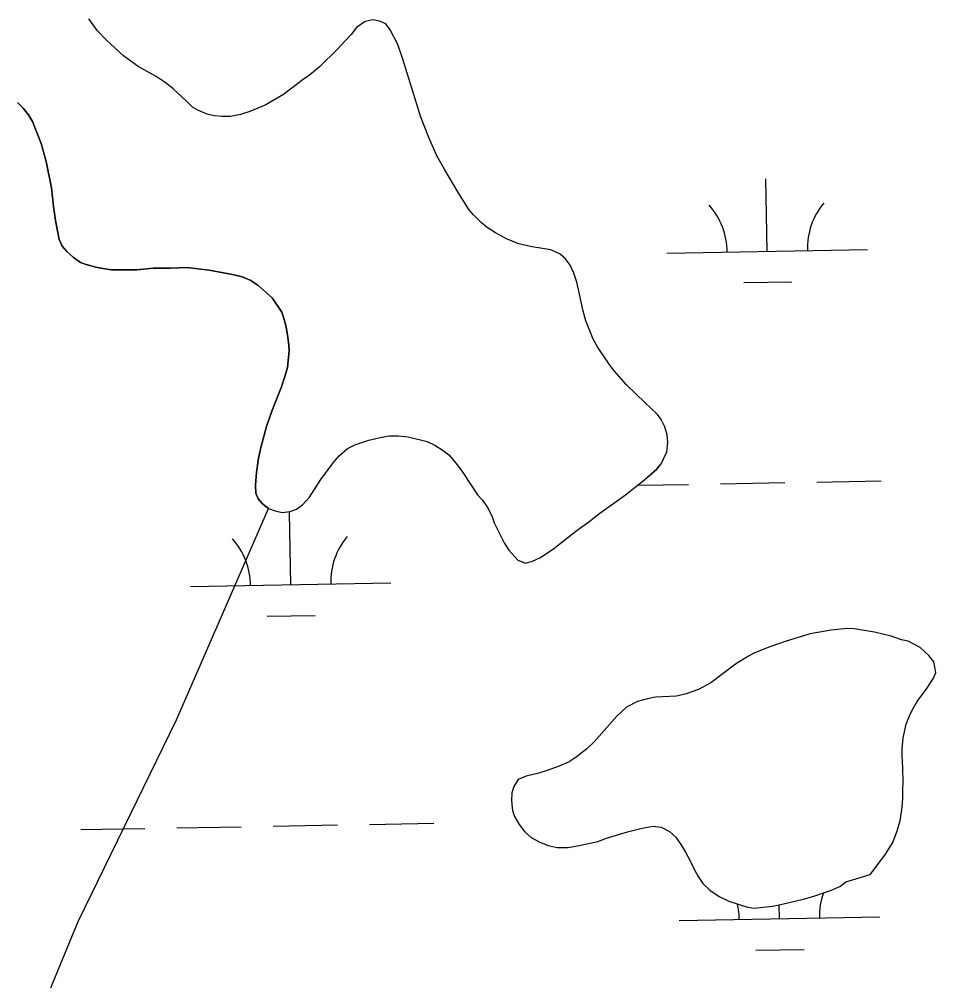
# Model space of a CAD drawing. Extents: x 3957609 to 3995875, y 234277 to 260273.
# Drawn here: x 3984003.7 to 3984460.5, y 256900.4 to 257379.5 of the extents above; entities that cross this region are included whole.
import ezdxf

# ---------------------------------------------------------------- set-up
doc = ezdxf.new("R2010")
doc.units = 0
doc.layers.add('V-TOPO-SHOR', color=7, linetype='Continuous')
doc.layers.add('V-WETL-SWMP', color=7, linetype='Continuous')

msp = doc.modelspace()

# ---------------------------------------------------------------- linework, layer by layer
at = {"layer": 'V-TOPO-SHOR'}
for points in [[(3984100.898, 257331.338), (3984097.353, 257332.186), (3984092.77, 257334.289), (3984090.063, 257335.762), (3984087.15, 257338.692), (3984080.494, 257344.771), (3984076.957, 257347.706), (3984071.96, 257351.062), (3984063.004, 257355.896), (3984055.72, 257361.349), (3984047.192, 257369.103), (3984042.825, 257373.709), (3984038.465, 257379.779)], [(3984127.936, 257135.682), (3984131.27, 257134.626), (3984134.815, 257133.778), (3984138.782, 257134.181), (3984141.918, 257135.42), (3984144.849, 257137.499), (3984148.41, 257141.449), (3984154.077, 257150.194), (3984160.161, 257158.522), (3984163.094, 257162.058), (3984167.282, 257165.589), (3984171.047, 257167.455), (3984173.971, 257168.487), (3984177.942, 257169.724), (3984183.582, 257171.166), (3984188.176, 257171.983), (3984192.559, 257171.967), (3984197.566, 257171.53), (3984206.95, 257169.202), (3984210.909, 257167.307), (3984215.072, 257164.58), (3984217.778, 257162.482), (3984221.517, 257158.085), (3984224.841, 257153.69), (3984232.106, 257142.602), (3984234.391, 257140.09), (3984237.299, 257136.114), (3984239.37, 257131.515), (3984240.402, 257128.588), (3984245.375, 257118.553), (3984247.656, 257114.997), (3984252.229, 257109.972), (3984255.981, 257108.495), (3984259.532, 257109.527), (3984263.506, 257111.391), (3984270.2, 257115.747), (3984281.712, 257124.889), (3984287.572, 257129.043), (3984293.013, 257133.405), (3984305.778, 257142.541), (3984315.406, 257150.227), (3984321.478, 257155.423), (3984323.575, 257157.919), (3984326.518, 257163.961), (3984326.953, 257168.551), (3984326.549, 257172.518), (3984325.521, 257176.487), (3984323.655, 257180.042), (3984321.788, 257182.553), (3984315.547, 257188.627), (3984310.972, 257192.819), (3984306.397, 257197.427), (3984300.163, 257204.337), (3984297.67, 257207.686), (3984291.856, 257216.265), (3984289.783, 257220.029), (3984286.06, 257229.227), (3984284.62, 257234.656), (3984282.773, 257243.43), (3984281.54, 257248.443), (3984280.096, 257253.041), (3984278.233, 257257.012), (3984275.949, 257260.152), (3984273.244, 257262.458), (3984268.66, 257264.561), (3984259.274, 257266.058), (3984255.52, 257266.906), (3984252.184, 257267.752), (3984246.558, 257270.07), (3984241.141, 257273.011), (3984236.978, 257275.739), (3984234.066, 257278.047), (3984230.115, 257282.024), (3984227.827, 257284.748), (3984222.224, 257293.534), (3984215.795, 257304.411), (3984211.855, 257311.519), (3984207.925, 257320.508), (3984203.788, 257330.75), (3984194.918, 257359.584), (3984192.442, 257366.899), (3984188.504, 257374.219), (3984186.427, 257377.148), (3984183.302, 257378.62), (3984180.175, 257379.257), (3984176.205, 257378.438), (3984171.81, 257375.323), (3984169.087, 257371.993), (3984165.943, 257368.667), (3984162.588, 257364.712), (3984153.372, 257355.773), (3984148.349, 257351.617), (3984145.211, 257349.541), (3984135.375, 257342.063), (3984130.355, 257338.952), (3984126.589, 257336.88), (3984118.646, 257333.568), (3984114.049, 257332.124), (3984109.037, 257331.098), (3984104.655, 257331.117), (3984100.898, 257331.338)], [(3984127.936, 257135.682), (3984125.022, 257137.988), (3984122.736, 257140.501), (3984121.702, 257143.428), (3984121.51, 257147.393), (3984121.95, 257153.651), (3984123.019, 257160.744), (3984124.084, 257166.167), (3984127.043, 257176.591), (3984129.577, 257184.304), (3984134.42, 257196.391), (3984136.319, 257202.019), (3984137.377, 257205.982), (3984137.808, 257209.527), (3984138.242, 257214.117), (3984138.045, 257217.248), (3984137.437, 257222.051), (3984136.827, 257226.226), (3984135.796, 257229.989), (3984134.557, 257233.54), (3984129.783, 257240.655), (3984122.71, 257246.942), (3984118.755, 257249.461), (3984114.794, 257251.144), (3984110, 257252.414), (3984098.32, 257254.544), (3984087.472, 257255.836), (3984079.122, 257255.449), (3984070.566, 257255.48), (3984062.423, 257254.675), (3984049.692, 257254.722), (3984046.354, 257255.152), (3984041.975, 257256.004), (3984037.179, 257257.272), (3984034.261, 257258.329), (3984030.722, 257260.846), (3984027.394, 257263.779), (3984025.108, 257266.5), (3984023.658, 257269.847), (3984021.817, 257279.243), (3984020.797, 257286.135), (3984019.789, 257295.531), (3984017.123, 257308.689), (3984014.651, 257317.672), (3984010.309, 257328.54), (3984008.444, 257331.887), (3984005.742, 257335.235), (3984002.83, 257337.959)], [(3984013.207, 256698.574), (3984010.539, 256715.156), (3984008.046, 256726.867), (3984005.765, 256742.474), (3984004.657, 256759.053), (3984005.693, 256775.818), (3984007.495, 256788.681), (3984008.319, 256800.769), (3984007.792, 256816.368), (3984006.512, 256839.773), (3984007.534, 256852.638), (3984009.734, 256867.255), (3984013.496, 256882.451), (3984033.169, 256929.957), (3984082.092, 257030.395), (3984127.936, 257135.682)], [(3984445.741, 257028.224), (3984447.318, 257032.508), (3984448.692, 257035.232), (3984451.244, 257039.512), (3984455.948, 257046.125), (3984459.28, 257051.184), (3984460.462, 257054.104), (3984459.505, 257059.372), (3984456.982, 257062.501), (3984452.708, 257066.417), (3984446.673, 257069.559), (3984443.363, 257070.351), (3984438.298, 257072.125), (3984429.922, 257074.105), (3984419.786, 257075.703), (3984416.473, 257075.909), (3984408.281, 257075.16), (3984397.938, 257073.249), (3984385.837, 257069.587), (3984377.831, 257066.888), (3984369.823, 257063.603), (3984367.089, 257062.247), (3984360.638, 257058.176), (3984348.319, 257048.861), (3984342.263, 257045.568), (3984336.015, 257043.447), (3984331.331, 257042.293), (3984320.8, 257041.749), (3984316.897, 257040.983), (3984311.822, 257039.635), (3984306.352, 257036.731), (3984301.461, 257032.264), (3984290.3, 257019.436), (3984286.58, 257015.94), (3984281.301, 257011.864), (3984277.782, 257009.538), (3984272.314, 257007.217), (3984267.237, 257005.286), (3984262.748, 257003.939), (3984256.307, 257002.403), (3984252.401, 257000.662), (3984250.243, 256997.16), (3984249.258, 256994.043), (3984249.049, 256990.143), (3984249.614, 256985.267), (3984250.579, 256982.338), (3984252.903, 256978.234), (3984255.621, 256974.716), (3984258.924, 256971.779), (3984262.817, 256969.618), (3984267.294, 256967.847), (3984271.775, 256966.855), (3984277.235, 256966.837), (3984281.919, 256967.599), (3984292.067, 256969.901), (3984296.362, 256971.445), (3984306.905, 256974.722), (3984314.126, 256976.45), (3984319.588, 256977.405), (3984323.682, 256976.999), (3984327.77, 256974.839), (3984330.879, 256971.904), (3984333.4, 256968.383), (3984335.724, 256964.476), (3984338.049, 256960.177), (3984340.371, 256955.294), (3984342.116, 256952.362), (3984344.443, 256948.843), (3984347.941, 256945.515), (3984352.608, 256942.38), (3984357.279, 256940.023), (3984366.629, 256937.063), (3984369.942, 256936.66), (3984379.109, 256937.602), (3984383.987, 256938.558), (3984394.332, 256941.057), (3984399.212, 256942.402), (3984407.998, 256945.491), (3984412.686, 256947.424), (3984415.619, 256949.753), (3984427.722, 256953.412), (3984429.68, 256955.745), (3984435.364, 256963.523), (3984439.091, 256969.36), (3984441.256, 256975.201), (3984442.638, 256980.071), (3984443.639, 256986.893), (3984444.045, 256991.182), (3984444.061, 256995.861), (3984444.27, 256999.175), (3984444.102, 257006.585), (3984443.734, 257012.436), (3984443.746, 257015.946), (3984444.156, 257021.406), (3984445.741, 257028.224)]]:
    msp.add_lwpolyline(points, dxfattribs=at)
at = {"layer": 'V-WETL-SWMP'}
for p, q in [((3984042.825, 257373.71), (3984038.465, 257379.779)), ((3984176.205, 257378.437), (3984171.811, 257375.323)), ((3984180.174, 257379.257), (3984176.205, 257378.437)), ((3984183.302, 257378.62), (3984180.174, 257379.257)), ((3984186.427, 257377.147), (3984183.302, 257378.62)), ((3984047.191, 257369.103), (3984042.825, 257373.71)), ((3984171.811, 257375.323), (3984169.086, 257371.993)), ((3984188.503, 257374.218), (3984186.427, 257377.147)), ((3984192.442, 257366.899), (3984188.503, 257374.218)), ((3984055.719, 257361.349), (3984047.191, 257369.103)), ((3984165.943, 257368.666), (3984162.589, 257364.713)), ((3984169.086, 257371.993), (3984165.943, 257368.666)), ((3984162.589, 257364.713), (3984153.373, 257355.772)), ((3984194.919, 257359.585), (3984192.442, 257366.899)), ((3984063.004, 257355.896), (3984055.719, 257361.349)), ((3984203.788, 257330.751), (3984194.919, 257359.585)), ((3984071.961, 257351.063), (3984063.004, 257355.896)), ((3984153.373, 257355.772), (3984148.349, 257351.617)), ((3984076.957, 257347.705), (3984071.961, 257351.063)), ((3984145.211, 257349.541), (3984135.374, 257342.064)), ((3984148.349, 257351.617), (3984145.211, 257349.541)), ((3984080.494, 257344.77), (3984076.957, 257347.705)), ((3984087.151, 257338.693), (3984080.494, 257344.77)), ((3984135.374, 257342.064), (3984130.354, 257338.952)), ((3984002.831, 257337.96), (3984005.743, 257335.236)), ((3984005.743, 257335.236), (3984008.444, 257331.887)), ((3984090.062, 257335.761), (3984087.151, 257338.693)), ((3984092.769, 257334.29), (3984090.062, 257335.761)), ((3984126.589, 257336.879), (3984118.646, 257333.569)), ((3984130.354, 257338.952), (3984126.589, 257336.879)), ((3984008.444, 257331.887), (3984010.31, 257328.541)), ((3984097.353, 257332.186), (3984092.769, 257334.29)), ((3984100.898, 257331.338), (3984097.353, 257332.186)), ((3984104.654, 257331.116), (3984100.898, 257331.338)), ((3984109.037, 257331.099), (3984104.654, 257331.116)), ((3984114.049, 257332.125), (3984109.037, 257331.099)), ((3984118.646, 257333.569), (3984114.049, 257332.125)), ((3984207.924, 257320.509), (3984203.788, 257330.751)), ((3984010.31, 257328.541), (3984014.652, 257317.672)), ((3984211.856, 257311.52), (3984207.924, 257320.509)), ((3984014.652, 257317.672), (3984017.124, 257308.689)), ((3984215.796, 257304.41), (3984211.856, 257311.52)), ((3984017.124, 257308.689), (3984019.789, 257295.531)), ((3984222.225, 257293.533), (3984215.796, 257304.41)), ((3984376.496, 257263.926), (3984375.842, 257299.92)), ((3984019.789, 257295.531), (3984020.798, 257286.135)), ((3984227.828, 257284.747), (3984222.225, 257293.533)), ((3984020.798, 257286.135), (3984021.816, 257279.244)), ((3984230.114, 257282.025), (3984227.828, 257284.747)), ((3984234.065, 257278.046), (3984230.114, 257282.025)), ((3984021.816, 257279.244), (3984023.659, 257269.846)), ((3984236.978, 257275.739), (3984234.065, 257278.046)), ((3984241.142, 257273.011), (3984236.978, 257275.739)), ((3984246.558, 257270.069), (3984241.142, 257273.011)), ((3984023.659, 257269.846), (3984025.108, 257266.501)), ((3984252.184, 257267.752), (3984246.558, 257270.069)), ((3984255.52, 257266.905), (3984252.184, 257267.752)), ((3984025.108, 257266.501), (3984027.394, 257263.779)), ((3984027.394, 257263.779), (3984030.722, 257260.845)), ((3984259.274, 257266.057), (3984255.52, 257266.905)), ((3984268.66, 257264.561), (3984259.274, 257266.057)), ((3984273.244, 257262.457), (3984268.66, 257264.561)), ((3984326.505, 257263.017), (3984426.488, 257264.835)), ((3984030.722, 257260.845), (3984034.261, 257258.328)), ((3984034.261, 257258.328), (3984037.179, 257257.273)), ((3984275.949, 257260.151), (3984273.244, 257262.457)), ((3984278.233, 257257.012), (3984275.949, 257260.151)), ((3984037.179, 257257.273), (3984041.975, 257256.004)), ((3984041.975, 257256.004), (3984046.354, 257255.153)), ((3984046.354, 257255.153), (3984049.692, 257254.723)), ((3984049.692, 257254.723), (3984062.423, 257254.676)), ((3984062.423, 257254.676), (3984070.565, 257255.481)), ((3984070.565, 257255.481), (3984079.122, 257255.449)), ((3984079.122, 257255.449), (3984087.472, 257255.836)), ((3984087.472, 257255.836), (3984098.32, 257254.544)), ((3984098.32, 257254.544), (3984109.999, 257252.414)), ((3984280.097, 257253.04), (3984278.233, 257257.012)), ((3984109.999, 257252.414), (3984114.795, 257251.144)), ((3984114.795, 257251.144), (3984118.754, 257249.46)), ((3984118.754, 257249.46), (3984122.71, 257246.941)), ((3984281.541, 257248.443), (3984280.097, 257253.04)), ((3984364.779, 257248.28), (3984388.775, 257248.716)), ((3984122.71, 257246.941), (3984129.783, 257240.654)), ((3984282.774, 257243.43), (3984281.541, 257248.443)), ((3984129.783, 257240.654), (3984134.557, 257233.54)), ((3984284.62, 257234.657), (3984282.774, 257243.43)), ((3984286.061, 257229.226), (3984284.62, 257234.657)), ((3984134.557, 257233.54), (3984135.796, 257229.988)), ((3984135.796, 257229.988), (3984136.826, 257226.227)), ((3984136.826, 257226.227), (3984137.437, 257222.051)), ((3984289.784, 257220.029), (3984286.061, 257229.226)), ((3984137.437, 257222.051), (3984138.045, 257217.248)), ((3984291.857, 257216.265), (3984289.784, 257220.029)), ((3984138.045, 257217.248), (3984138.242, 257214.117)), ((3984297.67, 257207.686), (3984291.857, 257216.265)), ((3984138.242, 257214.117), (3984137.808, 257209.527)), ((3984137.378, 257205.981), (3984136.319, 257202.019)), ((3984137.808, 257209.527), (3984137.378, 257205.981)), ((3984300.162, 257204.338), (3984297.67, 257207.686)), ((3984136.319, 257202.019), (3984134.42, 257196.391)), ((3984306.397, 257197.428), (3984300.162, 257204.338)), ((3984134.42, 257196.391), (3984129.576, 257184.304)), ((3984310.972, 257192.819), (3984306.397, 257197.428)), ((3984315.548, 257188.628), (3984310.972, 257192.819)), ((3984321.787, 257182.553), (3984315.548, 257188.628)), ((3984129.576, 257184.304), (3984127.043, 257176.591)), ((3984323.656, 257180.042), (3984321.787, 257182.553)), ((3984127.043, 257176.591), (3984124.083, 257166.167)), ((3984325.521, 257176.487), (3984323.656, 257180.042)), ((3984183.582, 257171.165), (3984188.177, 257171.983)), ((3984188.177, 257171.983), (3984192.559, 257171.967)), ((3984192.559, 257171.967), (3984197.567, 257171.531)), ((3984326.55, 257172.518), (3984325.521, 257176.487)), ((3984326.953, 257168.551), (3984326.55, 257172.518)), ((3984167.283, 257165.59), (3984171.046, 257167.455)), ((3984171.046, 257167.455), (3984173.972, 257168.488)), ((3984173.972, 257168.488), (3984177.942, 257169.725)), ((3984177.942, 257169.725), (3984183.582, 257171.165)), ((3984197.567, 257171.531), (3984206.95, 257169.201)), ((3984206.95, 257169.201), (3984210.908, 257167.308)), ((3984210.908, 257167.308), (3984215.072, 257164.58)), ((3984326.519, 257163.961), (3984326.953, 257168.551)), ((3984124.083, 257166.167), (3984123.019, 257160.744)), ((3984163.095, 257162.058), (3984167.283, 257165.59)), ((3984215.072, 257164.58), (3984217.778, 257162.483)), ((3984217.778, 257162.483), (3984221.518, 257158.086)), ((3984323.575, 257157.919), (3984326.519, 257163.961)), ((3984123.019, 257160.744), (3984121.95, 257153.652)), ((3984154.077, 257150.195), (3984160.161, 257158.521)), ((3984160.161, 257158.521), (3984163.095, 257162.058)), ((3984221.518, 257158.086), (3984224.841, 257153.691)), ((3984321.478, 257155.422), (3984323.575, 257157.919)), ((3984121.95, 257153.652), (3984121.509, 257147.393)), ((3984224.841, 257153.691), (3984232.105, 257142.603)), ((3984315.407, 257150.227), (3984321.478, 257155.422)), ((3984148.41, 257141.45), (3984154.077, 257150.195)), ((3984305.778, 257142.541), (3984315.407, 257150.227)), ((3984353.191, 257148.052), (3984385.186, 257148.633)), ((3984401.183, 257148.924), (3984433.178, 257149.506)), ((3984121.509, 257147.393), (3984121.703, 257143.427)), ((3984121.703, 257143.427), (3984122.736, 257140.501)), ((3984311.737, 257147.298), (3984337.194, 257147.761)), ((3984122.736, 257140.501), (3984125.022, 257137.988)), ((3984144.848, 257137.498), (3984148.41, 257141.45)), ((3984232.105, 257142.603), (3984234.392, 257140.09)), ((3984234.392, 257140.09), (3984237.299, 257136.114)), ((3984293.013, 257133.404), (3984305.778, 257142.541)), ((3984125.022, 257137.988), (3984127.936, 257135.682)), ((3984127.936, 257135.682), (3984131.271, 257134.626)), ((3984131.271, 257134.626), (3984134.816, 257133.778)), ((3984134.816, 257133.778), (3984138.783, 257134.181)), ((3984139.007, 257097.719), (3984138.352, 257133.713)), ((3984138.783, 257134.181), (3984141.918, 257135.421)), ((3984141.918, 257135.421), (3984144.848, 257137.498)), ((3984237.299, 257136.114), (3984239.369, 257131.515)), ((3984239.369, 257131.515), (3984240.402, 257128.589)), ((3984281.712, 257124.889), (3984287.571, 257129.042)), ((3984287.571, 257129.042), (3984293.013, 257133.404)), ((3984240.402, 257128.589), (3984245.374, 257118.553)), ((3984270.2, 257115.748), (3984281.712, 257124.889)), ((3984245.374, 257118.553), (3984247.657, 257114.997)), ((3984247.657, 257114.997), (3984252.23, 257109.971)), ((3984263.505, 257111.39), (3984270.2, 257115.748)), ((3984252.23, 257109.971), (3984255.981, 257108.496)), ((3984255.981, 257108.496), (3984259.533, 257109.527)), ((3984259.533, 257109.527), (3984263.505, 257111.39)), ((3984089.015, 257096.81), (3984188.999, 257098.628)), ((3984127.289, 257082.073), (3984151.285, 257082.509)), ((3984397.939, 257073.248), (3984385.836, 257069.588)), ((3984408.28, 257075.16), (3984397.939, 257073.248)), ((3984416.473, 257075.91), (3984408.28, 257075.16)), ((3984419.787, 257075.703), (3984416.473, 257075.91)), ((3984429.921, 257074.105), (3984419.787, 257075.703)), ((3984438.298, 257072.125), (3984429.921, 257074.105)), ((3984443.362, 257070.351), (3984438.298, 257072.125)), ((3984377.831, 257066.887), (3984369.824, 257063.602)), ((3984385.836, 257069.588), (3984377.831, 257066.887)), ((3984446.673, 257069.559), (3984443.362, 257070.351)), ((3984452.707, 257066.417), (3984446.673, 257069.559)), ((3984456.982, 257062.501), (3984452.707, 257066.417)), ((3984367.089, 257062.247), (3984360.639, 257058.176)), ((3984369.824, 257063.602), (3984367.089, 257062.247)), ((3984459.506, 257059.372), (3984456.982, 257062.501)), ((3984360.639, 257058.176), (3984348.32, 257048.861)), ((3984460.461, 257054.104), (3984459.506, 257059.372)), ((3984459.28, 257051.183), (3984460.461, 257054.104)), ((3984348.32, 257048.861), (3984342.264, 257045.569)), ((3984455.947, 257046.125), (3984459.28, 257051.183)), ((3984336.016, 257043.447), (3984331.332, 257042.294)), ((3984342.264, 257045.569), (3984336.016, 257043.447)), ((3984451.243, 257039.513), (3984455.947, 257046.125)), ((3984311.823, 257039.636), (3984306.352, 257036.731)), ((3984316.897, 257040.982), (3984311.823, 257039.636)), ((3984320.8, 257041.748), (3984316.897, 257040.982)), ((3984331.332, 257042.294), (3984320.8, 257041.748)), ((3984448.692, 257035.232), (3984451.243, 257039.513)), ((3984306.352, 257036.731), (3984301.461, 257032.264)), ((3984447.317, 257032.508), (3984448.692, 257035.232)), ((3984301.461, 257032.264), (3984290.299, 257019.436)), ((3984444.156, 257021.405), (3984445.741, 257028.224)), ((3984445.741, 257028.224), (3984447.317, 257032.508)), ((3984290.299, 257019.436), (3984286.581, 257015.94)), ((3984443.746, 257015.946), (3984444.156, 257021.405)), ((3984286.581, 257015.94), (3984281.301, 257011.864)), ((3984443.733, 257012.436), (3984443.746, 257015.946)), ((3984277.783, 257009.537), (3984272.315, 257007.217)), ((3984281.301, 257011.864), (3984277.783, 257009.537)), ((3984444.102, 257006.585), (3984443.733, 257012.436)), ((3984267.238, 257005.286), (3984262.748, 257003.938)), ((3984272.315, 257007.217), (3984267.238, 257005.286)), ((3984444.27, 256999.175), (3984444.102, 257006.585)), ((3984252.401, 257000.661), (3984250.243, 256997.159)), ((3984256.307, 257002.402), (3984252.401, 257000.661)), ((3984262.748, 257003.938), (3984256.307, 257002.402)), ((3984250.243, 256997.159), (3984249.257, 256994.043)), ((3984444.045, 256991.181), (3984444.062, 256995.861)), ((3984444.062, 256995.861), (3984444.27, 256999.175)), ((3984249.257, 256994.043), (3984249.048, 256990.144)), ((3984249.048, 256990.144), (3984249.615, 256985.267)), ((3984443.639, 256986.893), (3984444.045, 256991.181)), ((3984249.615, 256985.267), (3984250.579, 256982.338)), ((3984442.639, 256980.072), (3984443.639, 256986.893)), ((3984250.579, 256982.338), (3984252.904, 256978.235)), ((3984034.363, 256975.726), (3984066.358, 256976.308)), ((3984082.355, 256976.598), (3984114.35, 256977.18)), ((3984130.348, 256977.471), (3984162.342, 256978.053)), ((3984178.34, 256978.344), (3984210.334, 256978.925)), ((3984252.904, 256978.235), (3984255.621, 256974.715)), ((3984306.904, 256974.721), (3984314.125, 256976.45)), ((3984314.125, 256976.45), (3984319.588, 256977.404)), ((3984319.588, 256977.404), (3984323.682, 256976.999)), ((3984323.682, 256976.999), (3984327.769, 256974.839)), ((3984441.256, 256975.202), (3984442.639, 256980.072)), ((3984255.621, 256974.715), (3984258.925, 256971.778)), ((3984258.925, 256971.778), (3984262.817, 256969.619)), ((3984292.067, 256969.901), (3984296.362, 256971.445)), ((3984296.362, 256971.445), (3984306.904, 256974.721)), ((3984327.769, 256974.839), (3984330.878, 256971.903)), ((3984330.878, 256971.903), (3984333.4, 256968.384)), ((3984439.09, 256969.36), (3984441.256, 256975.202)), ((3984262.817, 256969.619), (3984267.295, 256967.847)), ((3984267.295, 256967.847), (3984271.776, 256966.856)), ((3984271.776, 256966.856), (3984277.236, 256966.836)), ((3984277.236, 256966.836), (3984281.919, 256967.598)), ((3984281.919, 256967.598), (3984292.067, 256969.901)), ((3984333.4, 256968.384), (3984335.725, 256964.475)), ((3984435.364, 256963.524), (3984439.09, 256969.36)), ((3984335.725, 256964.475), (3984338.049, 256960.177)), ((3984429.68, 256955.745), (3984435.364, 256963.524)), ((3984338.049, 256960.177), (3984340.371, 256955.294)), ((3984340.371, 256955.294), (3984342.116, 256952.362)), ((3984342.116, 256952.362), (3984344.442, 256948.844)), ((3984415.619, 256949.752), (3984427.722, 256953.412)), ((3984427.722, 256953.412), (3984429.68, 256955.745)), ((3984344.442, 256948.844), (3984347.94, 256945.516)), ((3984407.998, 256945.49), (3984412.685, 256947.423)), ((3984412.685, 256947.423), (3984415.619, 256949.752)), ((3984347.94, 256945.516), (3984352.608, 256942.379)), ((3984352.608, 256942.379), (3984357.28, 256940.022)), ((3984394.332, 256941.056), (3984399.212, 256942.403)), ((3984399.212, 256942.403), (3984407.998, 256945.49)), ((3984357.28, 256940.022), (3984366.628, 256937.063)), ((3984366.628, 256937.063), (3984369.942, 256936.66)), ((3984369.942, 256936.66), (3984379.11, 256937.602)), ((3984379.11, 256937.602), (3984383.988, 256938.559)), ((3984382.544, 256931.306), (3984382.418, 256938.251)), ((3984383.988, 256938.559), (3984394.332, 256941.056)), ((3984332.553, 256930.397), (3984432.536, 256932.215)), ((3984370.827, 256915.66), (3984394.823, 256916.096))]:
    msp.add_line(p, q, dxfattribs=at)
for centre, start, end in [((3984321.254, 257263.397), 0.26988, 41.81354), ((3984431.722, 257265.405), 140.26988, 181.81353), ((3984083.764, 257097.19), 0.26988, 41.81354), ((3984194.232, 257099.198), 140.26988, 181.81353), ((3984437.77, 256932.785), 161.03782, 181.81353), ((3984327.302, 256930.777), 0.26988, 12.88281)]:
    msp.add_arc(centre, 35.246, start, end, dxfattribs=at)

doc.saveas('drawing.dxf')
